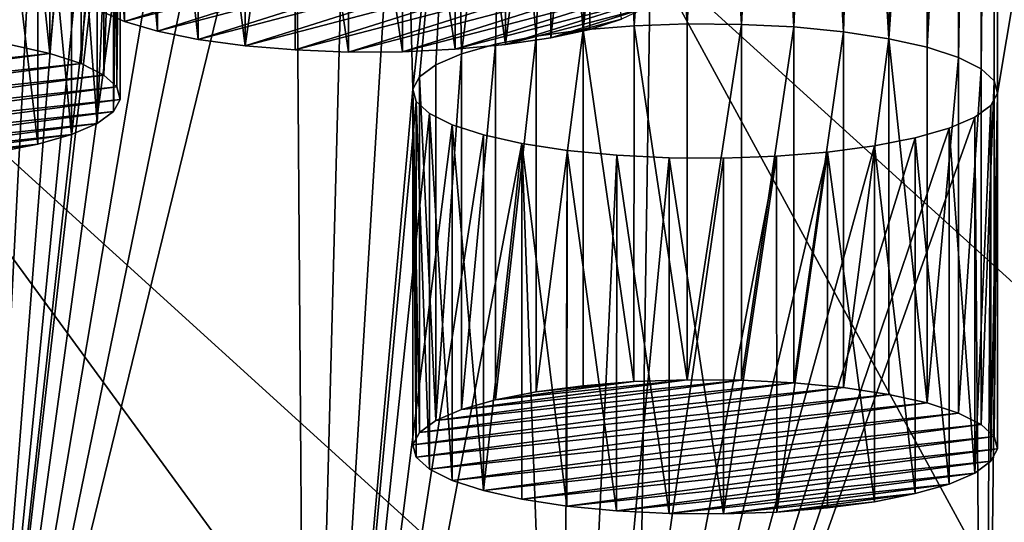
# Model space of a CAD drawing. Header units: metres. Extents: x -150 to 310, y -128 to 84.
# Tile 366 of 465: x 257.31 to 264.04, y 13.67 to 17.11. Entities that reach past the tile are written whole.
import ezdxf

# ---------------------------------------------------------------- set-up
doc = ezdxf.new("R2010")
doc.units = ezdxf.units.M
doc.layers.add('solid_26009703_SW0001_01', color=7, linetype='CONTINUOUS')

msp = doc.modelspace()

# ---------------------------------------------------------------- linework, layer by layer
at = {"layer": 'solid_26009703_SW0001_01'}
for points in [[(266.000977, 28.558084, 165.198273), (263.907471, 8.619227, 249.545578), (263.999023, 16.604347, 215.766144)], [(266.000977, 14.242221, 225.758636), (263.907471, 8.619227, 249.545578), (266.000977, 28.558084, 165.198273)], [(266.000977, 28.558084, 165.198273), (263.999023, 16.604347, 215.766144), (263.999023, 26.195959, 175.190765)], [(263.976074, 16.689301, 215.406754), (263.976074, 26.111006, 175.55014), (263.999023, 26.195959, 175.190765)], [(263.999023, 16.604347, 215.766144), (263.976074, 16.689301, 215.406754), (263.999023, 26.195959, 175.190765)], [(263.886993, 16.770983, 215.061218), (263.886993, 26.029322, 175.895691), (263.976074, 26.111006, 175.55014)], [(263.976074, 16.689301, 215.406754), (263.886993, 16.770983, 215.061218), (263.976074, 26.111006, 175.55014)], [(263.732056, 16.848707, 214.732422), (263.73288, 20.857388, 197.774506), (263.886993, 26.029322, 175.895691)], [(263.886993, 16.770983, 215.061218), (263.732056, 16.848707, 214.732422), (263.886993, 26.029322, 175.895691)], [(263.732056, 16.848707, 214.732422), (263.724091, 20.772676, 198.132874), (263.73288, 20.857388, 197.774506)], [(263.516937, 16.91844, 214.437424), (263.646973, 20.689224, 198.485901), (263.724091, 20.772676, 198.132874)], [(263.732056, 16.848707, 214.732422), (263.516937, 16.91844, 214.437424), (263.724091, 20.772676, 198.132874)], [(263.516937, 16.91844, 214.437424), (263.505219, 20.611013, 198.816742), (263.646973, 20.689224, 198.485901)], [(263.253967, 16.977028, 214.18959), (263.303772, 20.54002, 199.117065), (263.505219, 20.611013, 198.816742)], [(263.516937, 16.91844, 214.437424), (263.253967, 16.977028, 214.18959), (263.505219, 20.611013, 198.816742)], [(263.253967, 16.977028, 214.18959), (263.047577, 20.478535, 199.377167), (263.303772, 20.54002, 199.117065)], [(262.945648, 17.024075, 213.99057), (262.748627, 20.42926, 199.585617), (263.047577, 20.478535, 199.377167)], [(263.253967, 16.977028, 214.18959), (262.945648, 17.024075, 213.99057), (263.047577, 20.478535, 199.377167)], [(262.605865, 17.05707, 213.850983), (262.414673, 20.39325, 199.737961), (262.748627, 20.42926, 199.585617)], [(262.945648, 17.024075, 213.99057), (262.605865, 17.05707, 213.850983), (262.748627, 20.42926, 199.585617)], [(261.876587, 17.077869, 213.763), (261.707703, 19.786221, 202.305862), (262.056366, 20.372015, 199.827774)], [(262.246643, 17.075209, 213.774246), (261.876587, 17.077869, 213.763), (262.056366, 20.372015, 199.827774)], [(262.246643, 17.075209, 213.774246), (262.056366, 20.372015, 199.827774), (262.414673, 20.39325, 199.737961)], [(262.605865, 17.05707, 213.850983), (262.246643, 17.075209, 213.774246), (262.414673, 20.39325, 199.737961)], [(261.512451, 17.064804, 213.818268), (261.680511, 19.701275, 202.665207), (261.707703, 19.786221, 202.305862)], [(261.876587, 17.077869, 213.763), (261.512451, 17.064804, 213.818268), (261.707703, 19.786221, 202.305862)], [(261.512451, 17.064804, 213.818268), (261.585968, 19.619331, 203.011856), (261.680511, 19.701275, 202.665207)], [(258.027832, 17.095131, 202.822754), (258.027863, 19.528078, 203.397888), (257.85672, 19.60354, 203.078659)], [(258.027832, 17.095131, 202.822754), (257.85672, 19.60354, 203.078659), (257.856842, 17.170523, 202.50383)], [(261.512451, 17.064804, 213.818268), (261.428162, 19.542767, 203.335754), (261.585968, 19.619331, 203.011856)], [(258.253571, 17.028872, 203.103058), (258.027863, 19.528078, 203.397888), (258.027832, 17.095131, 202.822754)], [(258.253571, 17.028872, 203.103058), (258.253662, 19.461792, 203.678299), (258.027863, 19.528078, 203.397888)], [(261.164948, 17.036705, 213.937134), (261.210175, 19.473743, 203.627731), (261.428162, 19.542767, 203.335754)], [(261.512451, 17.064804, 213.818268), (261.164948, 17.036705, 213.937134), (261.428162, 19.542767, 203.335754)], [(257.010559, 10.380846, 242.093399), (258.253662, 19.461792, 203.678299), (258.532623, 19.405285, 203.917328)], [(257.010559, 10.380846, 242.093399), (257.999023, 18.995094, 205.652573), (258.253662, 19.461792, 203.678299)], [(258.253571, 17.028872, 203.103058), (258.532623, 16.972338, 203.342209), (258.253662, 19.461792, 203.678299)], [(258.532623, 16.972338, 203.342209), (258.532623, 19.405285, 203.917328), (258.253662, 19.461792, 203.678299)], [(261.164948, 17.036705, 213.937134), (260.942413, 19.41556, 203.873871), (261.210175, 19.473743, 203.627731)], [(260.942993, 16.982716, 203.298309), (261.210175, 19.473743, 203.627731), (260.942413, 19.41556, 203.873871)], [(261.21048, 17.040865, 203.052322), (261.210175, 19.473743, 203.627731), (260.942993, 16.982716, 203.298309)], [(261.427979, 17.109734, 202.760986), (261.210175, 19.473743, 203.627731), (261.21048, 17.040865, 203.052322)], [(257.010559, 10.380846, 242.093399), (258.532623, 19.405285, 203.917328), (258.852448, 19.36171, 204.101669)], [(258.8526, 16.928755, 203.526581), (258.852448, 19.36171, 204.101669), (258.532623, 19.405285, 203.917328)], [(258.8526, 16.928755, 203.526581), (258.532623, 19.405285, 203.917328), (258.532623, 16.972338, 203.342209)], [(260.843781, 16.994047, 214.117584), (260.632874, 19.369553, 204.068497), (260.942413, 19.41556, 203.873871)], [(260.633392, 16.936672, 203.493088), (260.942413, 19.41556, 203.873871), (260.632874, 19.369553, 204.068497)], [(260.942993, 16.982716, 203.298309), (260.942413, 19.41556, 203.873871), (260.633392, 16.936672, 203.493088)], [(261.164948, 17.036705, 213.937134), (260.843781, 16.994047, 214.117584), (260.942413, 19.41556, 203.873871)], [(257.010559, 10.380846, 242.093399), (258.852448, 19.36171, 204.101669), (259.196259, 19.332792, 204.223999)], [(257.010559, 10.380846, 242.093399), (259.196259, 19.332792, 204.223999), (259.275848, 8.501974, 250.04158)], [(257.516815, 16.876261, 203.748642), (257.253967, 19.367775, 204.076019), (257.516937, 19.309187, 204.323853)], [(257.253967, 16.934835, 203.500854), (257.253967, 19.367775, 204.076019), (257.516815, 16.876261, 203.748642)], [(258.8526, 16.928755, 203.526581), (259.196259, 19.332792, 204.223999), (258.852448, 19.36171, 204.101669)], [(259.196259, 16.899839, 203.648911), (259.196259, 19.332792, 204.223999), (258.8526, 16.928755, 203.526581)], [(259.196259, 19.332792, 204.223999), (259.561127, 19.318665, 204.283768), (259.275848, 8.501974, 250.04158)], [(259.560791, 16.885721, 203.708618), (259.561127, 19.318665, 204.283768), (259.196259, 19.332792, 204.223999)], [(259.560791, 16.885721, 203.708618), (259.196259, 19.332792, 204.223999), (259.196259, 16.899839, 203.648911)], [(260.000977, 16.632969, 215.645065), (259.929871, 19.320314, 204.276779), (260.2901, 19.337357, 204.204697)], [(260.289886, 16.904404, 203.629593), (260.2901, 19.337357, 204.204697), (259.929871, 19.320314, 204.276779)], [(260.046661, 16.717161, 215.28891), (260.000977, 16.632969, 215.645065), (260.2901, 19.337357, 204.204697)], [(260.15799, 16.797794, 214.9478), (260.046661, 16.717161, 215.28891), (260.2901, 19.337357, 204.204697)], [(260.333008, 16.872854, 214.63028), (260.15799, 16.797794, 214.9478), (260.2901, 19.337357, 204.204697)], [(260.633392, 16.936672, 203.493088), (260.2901, 19.337357, 204.204697), (260.289886, 16.904404, 203.629593)], [(260.333008, 16.872854, 214.63028), (260.2901, 19.337357, 204.204697), (260.632874, 19.369553, 204.068497)], [(260.633392, 16.936672, 203.493088), (260.632874, 19.369553, 204.068497), (260.2901, 19.337357, 204.204697)], [(260.56424, 16.938866, 214.351028), (260.333008, 16.872854, 214.63028), (260.632874, 19.369553, 204.068497)], [(260.843781, 16.994047, 214.117584), (260.56424, 16.938866, 214.351028), (260.632874, 19.369553, 204.068497)], [(257.516815, 16.876261, 203.748642), (257.516937, 19.309187, 204.323853), (257.732056, 19.239454, 204.618851)], [(259.561127, 19.318665, 204.283768), (259.929871, 19.320314, 204.276779), (259.275848, 8.501974, 250.04158)], [(260.000977, 16.632969, 215.645065), (259.275848, 8.501974, 250.04158), (259.929871, 19.320314, 204.276779)], [(259.929413, 16.88735, 203.701736), (259.561127, 19.318665, 204.283768), (259.560791, 16.885721, 203.708618)], [(259.929413, 16.88735, 203.701736), (259.929871, 19.320314, 204.276779), (259.561127, 19.318665, 204.283768)], [(260.289886, 16.904404, 203.629593), (259.929871, 19.320314, 204.276779), (259.929413, 16.88735, 203.701736)], [(257.516815, 16.876261, 203.748642), (257.732056, 19.239454, 204.618851), (257.732056, 16.806507, 204.043732)], [(257.732056, 16.806507, 204.043732), (257.732056, 19.239454, 204.618851), (257.886993, 19.16173, 204.947647)], [(257.732056, 16.806507, 204.043732), (257.886993, 19.16173, 204.947647), (257.887024, 16.72875, 204.372665)], [(257.887024, 16.72875, 204.372665), (257.886993, 19.16173, 204.947647), (257.976074, 19.080048, 205.293182)], [(257.887024, 16.72875, 204.372665), (257.976074, 19.080048, 205.293182), (257.976105, 16.647097, 204.718079)], [(257.976105, 16.647097, 204.718079), (257.976074, 19.080048, 205.293182), (257.999023, 18.995094, 205.652573)], [(257.010559, 10.380846, 242.093399), (257.953339, 18.910902, 206.008728), (257.999023, 18.995094, 205.652573)], [(257.953461, 16.47806, 205.433167), (257.999023, 18.995094, 205.652573), (257.953339, 18.910902, 206.008728)], [(257.999023, 16.562222, 205.077133), (257.999023, 18.995094, 205.652573), (257.953461, 16.47806, 205.433167)], [(257.976105, 16.647097, 204.718079), (257.999023, 18.995094, 205.652573), (257.999023, 16.562222, 205.077133)], [(257.010559, 10.380846, 242.093399), (257.84201, 18.830267, 206.349838), (257.953339, 18.910902, 206.008728)], [(257.842072, 16.397367, 205.774506), (257.953339, 18.910902, 206.008728), (257.84201, 18.830267, 206.349838)], [(257.953461, 16.47806, 205.433167), (257.953339, 18.910902, 206.008728), (257.842072, 16.397367, 205.774506)], [(257.010559, 10.380846, 242.093399), (257.666992, 18.755209, 206.667358), (257.84201, 18.830267, 206.349838)], [(257.842072, 16.397367, 205.774506), (257.84201, 18.830267, 206.349838), (257.666992, 18.755209, 206.667358)], [(257.010559, 10.380846, 242.093399), (257.43576, 18.689198, 206.946609), (257.666992, 18.755209, 206.667358)], [(257.666656, 16.322151, 206.092697), (257.666992, 18.755209, 206.667358), (257.43576, 18.689198, 206.946609)], [(257.842072, 16.397367, 205.774506), (257.666992, 18.755209, 206.667358), (257.666656, 16.322151, 206.092697)], [(257.010559, 10.380846, 242.093399), (257.156219, 18.634016, 207.180038), (257.43576, 18.689198, 206.946609)], [(257.435242, 16.256128, 206.371994), (257.43576, 18.689198, 206.946609), (257.156219, 18.634016, 207.180038)], [(257.666656, 16.322151, 206.092697), (257.43576, 18.689198, 206.946609), (257.435242, 16.256128, 206.371994)], [(257.435242, 16.256128, 206.371994), (257.156219, 18.634016, 207.180038), (257.155914, 16.201008, 206.605164)], [(258.027832, 17.095131, 202.822754), (257.856842, 17.170523, 202.50383), (260.220154, 17.789295, 199.886246)], [(258.027832, 17.095131, 202.822754), (260.220154, 17.789295, 199.886246), (260.563812, 17.76038, 200.00856)], [(258.253571, 17.028872, 203.103058), (258.027832, 17.095131, 202.822754), (260.563812, 17.76038, 200.00856)], [(258.253571, 17.028872, 203.103058), (260.563812, 17.76038, 200.00856), (260.883789, 17.716795, 200.192932)], [(258.253571, 17.028872, 203.103058), (260.883789, 17.716795, 200.192932), (258.532623, 16.972338, 203.342209)], [(260.883789, 17.716795, 200.192932), (261.162842, 17.660261, 200.432098), (258.532623, 16.972338, 203.342209)], [(267.291107, 12.418684, 252.164459), (267.398499, 17.729137, 253.793716), (261.624908, 17.556744, 254.522552)], [(261.162842, 17.660261, 200.432098), (258.8526, 16.928755, 203.526581), (258.532623, 16.972338, 203.342209)], [(261.162842, 17.660261, 200.432098), (261.38858, 17.594002, 200.712387), (258.8526, 16.928755, 203.526581)], [(261.38858, 17.594002, 200.712387), (259.196259, 16.899839, 203.648911), (258.8526, 16.928755, 203.526581)], [(261.38858, 17.594002, 200.712387), (261.55957, 17.51861, 201.031311), (259.196259, 16.899839, 203.648911)], [(261.544678, 12.247639, 252.887543), (261.624908, 17.556744, 254.522552), (255.820389, 17.453203, 254.96109)], [(261.55957, 17.51861, 201.031311), (259.560791, 16.885721, 203.708618), (259.196259, 16.899839, 203.648911)], [(261.55957, 17.51861, 201.031311), (261.666748, 17.43746, 201.374603), (259.560791, 16.885721, 203.708618)], [(261.544678, 12.247639, 252.887543), (264.468781, 12.326033, 252.556168), (261.624908, 17.556744, 254.522552)], [(264.468781, 12.326033, 252.556168), (267.291107, 12.418684, 252.164459), (261.624908, 17.556744, 254.522552)], [(255.776001, 12.145005, 253.321671), (259.651825, 12.206381, 253.061996), (255.820389, 17.453203, 254.96109)], [(259.651825, 12.206381, 253.061996), (261.544678, 12.247639, 252.887543), (255.820389, 17.453203, 254.96109)], [(261.666748, 17.43746, 201.374603), (259.929413, 16.88735, 203.701736), (259.560791, 16.885721, 203.708618)], [(261.666748, 17.43746, 201.374603), (261.707642, 17.353319, 201.730545), (259.929413, 16.88735, 203.701736)], [(261.707642, 17.353319, 201.730545), (260.289886, 16.904404, 203.629593), (259.929413, 16.88735, 203.701736)], [(261.707642, 17.353319, 201.730545), (261.680389, 17.268194, 202.090652), (260.289886, 16.904404, 203.629593)], [(261.680389, 17.268194, 202.090652), (260.633392, 16.936672, 203.493088), (260.289886, 16.904404, 203.629593)], [(261.680389, 17.268194, 202.090652), (261.585724, 17.186226, 202.437408), (260.633392, 16.936672, 203.493088)], [(261.585724, 17.186226, 202.437408), (260.942993, 16.982716, 203.298309), (260.633392, 16.936672, 203.493088)], [(261.585724, 17.186226, 202.437408), (261.427979, 17.109734, 202.760986), (260.942993, 16.982716, 203.298309)], [(261.427979, 17.109734, 202.760986), (261.21048, 17.040865, 203.052322), (260.942993, 16.982716, 203.298309)], [(260.844116, 14.56116, 213.542206), (260.843781, 16.994047, 214.117584), (261.164948, 17.036705, 213.937134)], [(260.844116, 14.56116, 213.542206), (261.164948, 17.036705, 213.937134), (261.164551, 14.603724, 213.362152)], [(261.164551, 14.603724, 213.362152), (261.164948, 17.036705, 213.937134), (261.511749, 14.631816, 213.243317)], [(261.511749, 14.631816, 213.243317), (261.164948, 17.036705, 213.937134), (261.512451, 17.064804, 213.818268)], [(261.511749, 14.631816, 213.243317), (261.512451, 17.064804, 213.818268), (261.875977, 14.644909, 213.187927)], [(261.875977, 14.644909, 213.187927), (261.512451, 17.064804, 213.818268), (261.876587, 17.077869, 213.763)], [(261.875977, 14.644909, 213.187927), (261.876587, 17.077869, 213.763), (262.246643, 17.075209, 213.774246)], [(261.875977, 14.644909, 213.187927), (262.246643, 17.075209, 213.774246), (262.246857, 14.642246, 213.199188)], [(262.246857, 14.642246, 213.199188), (262.246643, 17.075209, 213.774246), (262.605865, 17.05707, 213.850983)], [(262.246857, 14.642246, 213.199188), (262.605865, 17.05707, 213.850983), (262.606323, 14.624096, 213.27597)], [(262.606323, 14.624096, 213.27597), (262.605865, 17.05707, 213.850983), (262.945648, 17.024075, 213.99057)], [(260.564758, 14.506041, 213.775391), (260.56424, 16.938866, 214.351028), (260.843781, 16.994047, 214.117584)], [(260.564758, 14.506041, 213.775391), (260.843781, 16.994047, 214.117584), (260.844116, 14.56116, 213.542206)], [(262.606323, 14.624096, 213.27597), (262.945648, 17.024075, 213.99057), (262.945923, 14.591093, 213.415588)], [(262.945923, 14.591093, 213.415588), (262.945648, 17.024075, 213.99057), (263.253967, 16.977028, 214.18959)], [(262.945923, 14.591093, 213.415588), (263.253967, 16.977028, 214.18959), (263.253967, 14.544087, 213.614426)], [(263.516815, 14.485515, 213.862213), (263.253967, 16.977028, 214.18959), (263.516937, 16.91844, 214.437424)], [(263.253967, 14.544087, 213.614426), (263.253967, 16.977028, 214.18959), (263.516815, 14.485515, 213.862213)], [(254.023895, 16.505817, 205.315735), (257.253967, 16.934835, 203.500854), (257.516815, 16.876261, 203.748642)], [(260.333344, 14.440017, 214.054688), (260.333008, 16.872854, 214.63028), (260.56424, 16.938866, 214.351028)], [(260.333344, 14.440017, 214.054688), (260.56424, 16.938866, 214.351028), (260.564758, 14.506041, 213.775391)], [(263.516815, 14.485515, 213.862213), (263.516937, 16.91844, 214.437424), (263.732056, 16.848707, 214.732422)], [(254.112976, 16.424166, 205.661148), (254.023895, 16.505817, 205.315735), (257.516815, 16.876261, 203.748642)], [(254.112976, 16.424166, 205.661148), (257.516815, 16.876261, 203.748642), (257.732056, 16.806507, 204.043732)], [(260.157959, 14.364801, 214.372864), (260.15799, 16.797794, 214.9478), (260.333008, 16.872854, 214.63028)], [(260.157959, 14.364801, 214.372864), (260.333008, 16.872854, 214.63028), (260.333344, 14.440017, 214.054688)], [(263.516815, 14.485515, 213.862213), (263.732056, 16.848707, 214.732422), (263.732056, 14.41576, 214.157303)], [(263.732056, 14.41576, 214.157303), (263.732056, 16.848707, 214.732422), (263.886993, 16.770983, 215.061218)], [(254.112976, 16.424166, 205.661148), (257.732056, 16.806507, 204.043732), (254.267944, 16.346407, 205.990082)], [(257.732056, 16.806507, 204.043732), (257.887024, 16.72875, 204.372665), (254.267944, 16.346407, 205.990082)], [(260.157959, 14.364801, 214.372864), (260.046661, 16.717161, 215.28891), (260.15799, 16.797794, 214.9478)], [(263.732056, 14.41576, 214.157303), (263.886993, 16.770983, 215.061218), (263.887024, 14.338003, 214.486237)], [(263.887024, 14.338003, 214.486237), (263.886993, 16.770983, 215.061218), (263.976074, 16.689301, 215.406754)], [(257.887024, 16.72875, 204.372665), (254.483185, 16.276653, 206.285156), (254.267944, 16.346407, 205.990082)], [(257.887024, 16.72875, 204.372665), (257.976105, 16.647097, 204.718079), (254.483185, 16.276653, 206.285156)], [(260.046539, 14.284109, 214.714218), (260.000977, 16.632969, 215.645065), (260.046661, 16.717161, 215.28891)], [(260.046539, 14.284109, 214.714218), (260.046661, 16.717161, 215.28891), (260.157959, 14.364801, 214.372864)], [(257.976105, 16.647097, 204.718079), (254.746033, 16.218081, 206.532944), (254.483185, 16.276653, 206.285156)], [(257.976105, 16.647097, 204.718079), (257.999023, 16.562222, 205.077133), (254.746033, 16.218081, 206.532944)], [(260.000977, 16.632969, 215.645065), (260.023926, 16.548016, 216.00444), (259.275848, 8.501974, 250.04158)], [(260.023895, 14.115071, 215.429306), (260.023926, 16.548016, 216.00444), (260.000977, 16.632969, 215.645065)], [(260.000977, 14.199946, 215.070251), (260.000977, 16.632969, 215.645065), (260.046539, 14.284109, 214.714218)], [(260.023895, 14.115071, 215.429306), (260.000977, 16.632969, 215.645065), (260.000977, 14.199946, 215.070251)], [(263.887024, 14.338003, 214.486237), (263.976074, 16.689301, 215.406754), (263.976105, 14.25635, 214.83165)], [(263.976105, 14.25635, 214.83165), (263.976074, 16.689301, 215.406754), (263.999023, 16.604347, 215.766144)], [(263.953339, 16.520155, 216.122299), (263.999023, 16.604347, 215.766144), (263.907471, 8.619227, 249.545578)], [(263.953461, 14.087312, 215.546738), (263.999023, 16.604347, 215.766144), (263.953339, 16.520155, 216.122299)], [(263.999023, 14.171474, 215.190704), (263.999023, 16.604347, 215.766144), (263.953461, 14.087312, 215.546738)], [(263.976105, 14.25635, 214.83165), (263.999023, 16.604347, 215.766144), (263.999023, 14.171474, 215.190704)], [(257.999023, 16.562222, 205.077133), (255.054077, 16.171076, 206.731796), (254.746033, 16.218081, 206.532944)], [(257.999023, 16.562222, 205.077133), (257.953461, 16.47806, 205.433167), (255.054077, 16.171076, 206.731796)], [(260.023926, 16.548016, 216.00444), (260.113007, 16.466331, 216.349976), (259.275848, 8.501974, 250.04158)], [(260.112976, 14.033418, 215.774719), (260.023926, 16.548016, 216.00444), (260.023895, 14.115071, 215.429306)], [(260.112976, 14.033418, 215.774719), (260.113007, 16.466331, 216.349976), (260.023926, 16.548016, 216.00444)], [(263.84201, 16.43952, 216.463409), (263.953339, 16.520155, 216.122299), (263.907471, 8.619227, 249.545578)], [(263.842072, 14.00662, 215.888077), (263.953339, 16.520155, 216.122299), (263.84201, 16.43952, 216.463409)], [(263.953461, 14.087312, 215.546738), (263.953339, 16.520155, 216.122299), (263.842072, 14.00662, 215.888077)], [(257.953461, 16.47806, 205.433167), (255.393692, 16.138073, 206.871399), (255.054077, 16.171076, 206.731796)], [(257.953461, 16.47806, 205.433167), (257.842072, 16.397367, 205.774506), (255.393692, 16.138073, 206.871399)], [(260.113007, 16.466331, 216.349976), (260.267944, 16.388609, 216.678772), (259.275848, 8.501974, 250.04158)], [(260.112976, 14.033418, 215.774719), (260.267944, 13.955661, 216.103653), (260.113007, 16.466331, 216.349976)], [(260.267944, 13.955661, 216.103653), (260.267944, 16.388609, 216.678772), (260.113007, 16.466331, 216.349976)], [(263.84201, 16.43952, 216.463409), (263.907471, 8.619227, 249.545578), (261.030609, 8.540948, 249.876724)], [(263.666992, 16.364462, 216.78093), (263.84201, 16.43952, 216.463409), (261.030609, 8.540948, 249.876724)], [(263.842072, 14.00662, 215.888077), (263.84201, 16.43952, 216.463409), (263.666992, 16.364462, 216.78093)], [(257.842072, 16.397367, 205.774506), (255.753159, 16.119921, 206.948181), (255.393692, 16.138073, 206.871399)], [(257.842072, 16.397367, 205.774506), (257.666656, 16.322151, 206.092697), (255.753159, 16.119921, 206.948181)], [(260.483063, 16.318874, 216.97377), (259.275848, 8.501974, 250.04158), (260.267944, 16.388609, 216.678772)], [(260.483185, 13.885907, 216.398727), (260.483063, 16.318874, 216.97377), (260.267944, 16.388609, 216.678772)], [(260.483185, 13.885907, 216.398727), (260.267944, 16.388609, 216.678772), (260.267944, 13.955661, 216.103653)], [(263.43576, 16.29845, 217.060181), (263.666992, 16.364462, 216.78093), (261.030609, 8.540948, 249.876724)], [(263.666656, 13.931405, 216.206268), (263.666992, 16.364462, 216.78093), (263.43576, 16.29845, 217.060181)], [(263.842072, 14.00662, 215.888077), (263.666992, 16.364462, 216.78093), (263.666656, 13.931405, 216.206268)], [(257.666656, 16.322151, 206.092697), (256.124023, 16.11726, 206.959442), (255.753159, 16.119921, 206.948181)], [(257.666656, 16.322151, 206.092697), (257.435242, 16.256128, 206.371994), (256.124023, 16.11726, 206.959442)], [(260.483063, 16.318874, 216.97377), (260.746033, 16.260286, 217.221619), (259.275848, 8.501974, 250.04158)], [(260.483185, 13.885907, 216.398727), (260.746033, 16.260286, 217.221619), (260.483063, 16.318874, 216.97377)], [(263.156219, 16.243269, 217.29361), (263.43576, 16.29845, 217.060181), (261.030609, 8.540948, 249.876724)], [(263.435242, 13.865381, 216.485565), (263.43576, 16.29845, 217.060181), (263.156219, 16.243269, 217.29361)], [(263.666656, 13.931405, 216.206268), (263.43576, 16.29845, 217.060181), (263.435242, 13.865381, 216.485565)], [(257.435242, 16.256128, 206.371994), (256.488281, 16.130352, 206.904068), (256.124023, 16.11726, 206.959442)], [(257.435242, 16.256128, 206.371994), (257.155914, 16.201008, 206.605164), (256.488281, 16.130352, 206.904068)], [(260.746033, 16.260286, 217.221619), (261.030609, 8.540948, 249.876724), (259.275848, 8.501974, 250.04158)], [(260.746033, 13.827333, 216.646515), (260.746033, 16.260286, 217.221619), (260.483185, 13.885907, 216.398727)], [(260.746033, 16.260286, 217.221619), (261.054352, 16.213242, 217.420639), (261.030609, 8.540948, 249.876724)], [(261.054077, 13.780328, 216.845367), (261.054352, 16.213242, 217.420639), (260.746033, 16.260286, 217.221619)], [(261.054077, 13.780328, 216.845367), (260.746033, 16.260286, 217.221619), (260.746033, 13.827333, 216.646515)], [(262.835052, 16.200611, 217.47406), (263.156219, 16.243269, 217.29361), (261.030609, 8.540948, 249.876724)], [(263.155914, 13.810261, 216.718735), (263.156219, 16.243269, 217.29361), (262.835052, 16.200611, 217.47406)], [(263.435242, 13.865381, 216.485565), (263.156219, 16.243269, 217.29361), (263.155914, 13.810261, 216.718735)], [(261.054352, 16.213242, 217.420639), (261.394135, 16.180244, 217.560211), (261.030609, 8.540948, 249.876724)], [(262.487549, 16.172512, 217.592926), (262.835052, 16.200611, 217.47406), (261.030609, 8.540948, 249.876724)], [(261.394135, 16.180244, 217.560211), (261.753357, 16.162107, 217.636948), (261.030609, 8.540948, 249.876724)], [(262.123444, 16.159447, 217.648193), (262.487549, 16.172512, 217.592926), (261.030609, 8.540948, 249.876724)], [(261.753357, 16.162107, 217.636948), (262.123444, 16.159447, 217.648193), (261.030609, 8.540948, 249.876724)], [(261.393707, 13.747326, 216.98497), (261.054352, 16.213242, 217.420639), (261.054077, 13.780328, 216.845367)], [(261.393707, 13.747326, 216.98497), (261.394135, 16.180244, 217.560211), (261.054352, 16.213242, 217.420639)], [(261.753174, 13.729175, 217.061752), (261.394135, 16.180244, 217.560211), (261.393707, 13.747326, 216.98497)], [(261.753174, 13.729175, 217.061752), (261.753357, 16.162107, 217.636948), (261.394135, 16.180244, 217.560211)], [(262.124023, 13.726512, 217.073013), (261.753357, 16.162107, 217.636948), (261.753174, 13.729175, 217.061752)], [(262.124023, 13.726512, 217.073013), (262.123444, 16.159447, 217.648193), (261.753357, 16.162107, 217.636948)], [(262.124023, 13.726512, 217.073013), (262.487549, 16.172512, 217.592926), (262.123444, 16.159447, 217.648193)], [(262.488281, 13.739605, 217.017639), (262.487549, 16.172512, 217.592926), (262.124023, 13.726512, 217.073013)], [(262.488281, 13.739605, 217.017639), (262.835052, 16.200611, 217.47406), (262.487549, 16.172512, 217.592926)], [(262.835449, 13.767697, 216.898804), (262.835052, 16.200611, 217.47406), (262.488281, 13.739605, 217.017639)], [(263.155914, 13.810261, 216.718735), (262.835052, 16.200611, 217.47406), (262.835449, 13.767697, 216.898804)], [(260.046539, 14.284109, 214.714218), (262.606323, 14.624096, 213.27597), (262.945923, 14.591093, 213.415588)], [(260.046539, 14.284109, 214.714218), (260.157959, 14.364801, 214.372864), (262.606323, 14.624096, 213.27597)], [(260.157959, 14.364801, 214.372864), (262.246857, 14.642246, 213.199188), (262.606323, 14.624096, 213.27597)], [(260.157959, 14.364801, 214.372864), (260.333344, 14.440017, 214.054688), (262.246857, 14.642246, 213.199188)], [(260.333344, 14.440017, 214.054688), (261.875977, 14.644909, 213.187927), (262.246857, 14.642246, 213.199188)], [(260.333344, 14.440017, 214.054688), (260.564758, 14.506041, 213.775391), (261.875977, 14.644909, 213.187927)], [(260.564758, 14.506041, 213.775391), (261.511749, 14.631816, 213.243317), (261.875977, 14.644909, 213.187927)], [(260.564758, 14.506041, 213.775391), (260.844116, 14.56116, 213.542206), (261.511749, 14.631816, 213.243317)], [(260.844116, 14.56116, 213.542206), (261.164551, 14.603724, 213.362152), (261.511749, 14.631816, 213.243317)], [(260.000977, 14.199946, 215.070251), (262.945923, 14.591093, 213.415588), (263.253967, 14.544087, 213.614426)], [(260.000977, 14.199946, 215.070251), (260.046539, 14.284109, 214.714218), (262.945923, 14.591093, 213.415588)], [(260.023895, 14.115071, 215.429306), (260.000977, 14.199946, 215.070251), (263.253967, 14.544087, 213.614426)], [(260.023895, 14.115071, 215.429306), (263.253967, 14.544087, 213.614426), (263.516815, 14.485515, 213.862213)], [(260.112976, 14.033418, 215.774719), (260.023895, 14.115071, 215.429306), (263.516815, 14.485515, 213.862213)], [(260.112976, 14.033418, 215.774719), (263.516815, 14.485515, 213.862213), (263.732056, 14.41576, 214.157303)], [(260.112976, 14.033418, 215.774719), (263.732056, 14.41576, 214.157303), (260.267944, 13.955661, 216.103653)], [(263.732056, 14.41576, 214.157303), (263.887024, 14.338003, 214.486237), (260.267944, 13.955661, 216.103653)], [(263.887024, 14.338003, 214.486237), (260.483185, 13.885907, 216.398727), (260.267944, 13.955661, 216.103653)], [(263.887024, 14.338003, 214.486237), (263.976105, 14.25635, 214.83165), (260.483185, 13.885907, 216.398727)], [(263.976105, 14.25635, 214.83165), (260.746033, 13.827333, 216.646515), (260.483185, 13.885907, 216.398727)], [(263.976105, 14.25635, 214.83165), (263.999023, 14.171474, 215.190704), (260.746033, 13.827333, 216.646515)], [(266.000977, 14.242221, 225.758636), (266.023926, 14.157269, 226.118011), (263.907471, 8.619227, 249.545578)], [(263.999023, 14.171474, 215.190704), (261.054077, 13.780328, 216.845367), (260.746033, 13.827333, 216.646515)], [(263.999023, 14.171474, 215.190704), (263.953461, 14.087312, 215.546738), (261.054077, 13.780328, 216.845367)], [(266.023926, 14.157269, 226.118011), (266.113007, 14.075585, 226.463547), (263.907471, 8.619227, 249.545578)], [(263.953461, 14.087312, 215.546738), (261.393707, 13.747326, 216.98497), (261.054077, 13.780328, 216.845367)], [(263.953461, 14.087312, 215.546738), (263.842072, 14.00662, 215.888077), (261.393707, 13.747326, 216.98497)], [(266.113007, 14.075585, 226.463547), (266.267944, 13.997861, 226.792343), (263.907471, 8.619227, 249.545578)], [(263.842072, 14.00662, 215.888077), (261.753174, 13.729175, 217.061752), (261.393707, 13.747326, 216.98497)], [(263.842072, 14.00662, 215.888077), (263.666656, 13.931405, 216.206268), (261.753174, 13.729175, 217.061752)], [(266.483063, 13.928128, 227.087341), (263.907471, 8.619227, 249.545578), (266.267944, 13.997861, 226.792343)], [(263.666656, 13.931405, 216.206268), (262.124023, 13.726512, 217.073013), (261.753174, 13.729175, 217.061752)], [(263.666656, 13.931405, 216.206268), (263.435242, 13.865381, 216.485565), (262.124023, 13.726512, 217.073013)], [(266.483063, 13.928128, 227.087341), (266.579224, 8.708098, 249.169617), (263.907471, 8.619227, 249.545578)], [(263.435242, 13.865381, 216.485565), (262.488281, 13.739605, 217.017639), (262.124023, 13.726512, 217.073013)], [(263.435242, 13.865381, 216.485565), (263.155914, 13.810261, 216.718735), (262.488281, 13.739605, 217.017639)], [(263.155914, 13.810261, 216.718735), (262.835449, 13.767697, 216.898804), (262.488281, 13.739605, 217.017639)]]:
    msp.add_3dface(points, dxfattribs=at)

doc.saveas('drawing.dxf')
